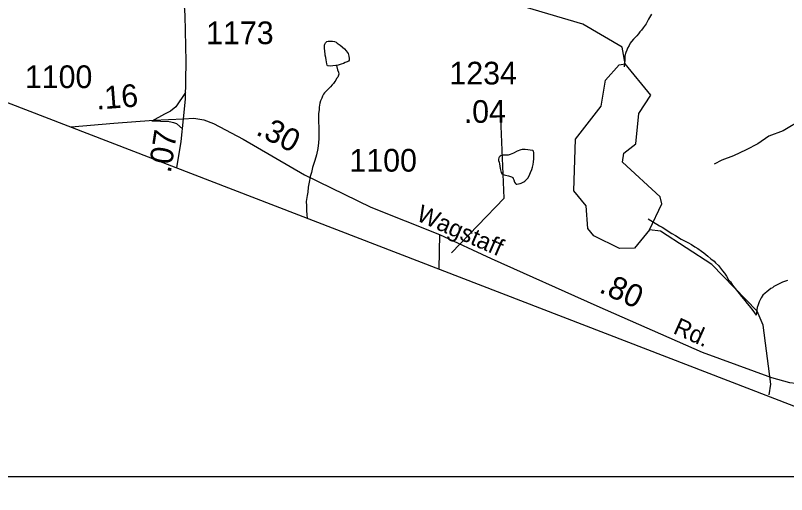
# Model space of a CAD drawing. Extents: x 2001466 to 2224147, y 644118 to 847247.
# Drawn here: x 2043849 to 2048097, y 658077 to 660715 of the extents above; entities that cross this region are included whole.
import ezdxf

# ---------------------------------------------------------------- set-up
doc = ezdxf.new("R2010")
doc.units = 0
for name, color, linetype in [('Exist Boundary Political CountyLine', 7, 'Continuous'), ('Exist Hydrographic Creek Single Shore', 7, 'Continuous'), ('Exist Hydrographic Misc Water Feature', 7, 'Continuous'), ('Exist Hydrographic Pond Under 1500 Sq Ft', 7, 'Continuous'), ('Exist Road Non-System Type 51', 7, 'Continuous'), ('Exist Road Secondary Mileage Hundredths English Label', 7, 'Continuous'), ('Exist Road Secondary Type 51 Attributed', 7, 'Continuous'), ('Exist Road Secondary Type 51 Label', 7, 'Continuous'), ('Exist Road Secondary Type 51 Number Label', 7, 'Continuous'), ('Map Preparation Inset Cut Line', 7, 'Continuous')]:
    doc.layers.add(name, color=color, linetype=linetype)

msp = doc.modelspace()

# ---------------------------------------------------------------- linework, layer by layer
at = {"layer": 'Exist Boundary Political CountyLine'}
msp.add_lwpolyline([(2025347, 667357.1), (2026293.9, 666990.5), (2073692.9, 648709.4), (2076162.7, 647794.5), (2078580.1, 646988.2), (2083338.8, 645254.9), (2086621.1, 644117.9)], dxfattribs=at)
at = {"layer": 'Exist Hydrographic Creek Single Shore'}
for points in [[(2047208.2, 660449.1), (2047192.2, 660541.3), (2046975.3, 660667.1), (2046316.2, 660864.2), (2046191.2, 660971.7), (2046174.1, 661182.1), (2046331.2, 661815.3), (2046331.2, 662064.7), (2046239.1, 662148.6), (2046005.2, 662264.9), (2045997.2, 662304.5)], [(2048000.7, 658625.7), (2048011.2, 658684.1), (2047969.2, 659009.8), (2047936.2, 659085.9), (2047685.2, 659343.6), (2047402.2, 659526.5), (2047343.1, 659534.2)]]:
    msp.add_lwpolyline(points, dxfattribs=at)
at = {"layer": 'Exist Hydrographic Misc Water Feature'}
for points in [[(2047353.4, 660722.6), (2047337.4, 660694.6), (2047329.4, 660680.5), (2047323.5, 660668.5), (2047313.4, 660654.5), (2047307.5, 660646.5), (2047297.6, 660634.5), (2047289.6, 660624.4), (2047281.6, 660614.5), (2047271.6, 660602.5), (2047261.5, 660592.5), (2047253.7, 660584.4), (2047243.7, 660572.4), (2047235.7, 660562.4), (2047229.7, 660550.4), (2047221.8, 660534.4), (2047217.6, 660524.4), (2047211.7, 660510.3), (2047205.8, 660492.3)], [(2045618.2, 660439.3), (2045614.1, 660439.3), (2045598.1, 660437.3), (2045582.2, 660435.3), (2045572.1, 660437.3), (2045568.2, 660437.3), (2045566.2, 660441.3), (2045564.1, 660449.3), (2045560.2, 660471.2), (2045558.2, 660483.2), (2045556.1, 660497.2), (2045556.1, 660501.2), (2045552, 660535.2), (2045552, 660543.2), (2045552, 660551.2), (2045553.9, 660557.2), (2045558, 660565.2), (2045563.9, 660571.2), (2045571.9, 660573.3), (2045584, 660573.3), (2045595.9, 660573.3), (2045605.9, 660571.3), (2045616, 660567.3), (2045621.9, 660563.3), (2045637.9, 660551.4), (2045662.1, 660531.4), (2045672, 660519.5), (2045682, 660505.5), (2045686.1, 660491.5), (2045688.2, 660477.5), (2045688.2, 660469.5), (2045684.3, 660463.5), (2045676.3, 660459.5), (2045666.2, 660455.5), (2045656.2, 660451.4), (2045644.3, 660447.4), (2045626.2, 660441.4), (2045618.2, 660439.3)], [(2047205.8, 660492.3), (2047205.8, 660484.3), (2047205.8, 660476.3), (2047205.8, 660466.3), (2047203.9, 660452.3), (2047201.9, 660432.3)], [(2045618.2, 660439.3), (2045624.2, 660415.4), (2045628.3, 660403.4), (2045630.3, 660391.4), (2045628.3, 660385.4), (2045624.4, 660375.4), (2045618.2, 660367.3), (2045614.3, 660359.3), (2045608.4, 660351.3), (2045600.4, 660341.3), (2045594.5, 660333.3), (2045584.4, 660321.3), (2045572.5, 660309.3), (2045564.5, 660301.3), (2045552.4, 660289.3), (2045546.5, 660281.3), (2045540.5, 660271.2), (2045536.6, 660259.2), (2045530.5, 660245.2), (2045526.6, 660231.2), (2045522.7, 660209.2), (2045522.7, 660197.2), (2045518.6, 660173.2), (2045518.6, 660149.2), (2045518.8, 660123.2), (2045520.8, 660105.2), (2045520.8, 660083.2), (2045520.8, 660059.2), (2045520.8, 660037.3), (2045519, 660013.3), (2045515.1, 659983.3), (2045507.1, 659947.2), (2045499.1, 659917.2), (2045485.4, 659877.2), (2045479.2, 659851.2), (2045473.3, 659829.2), (2045469.4, 659807.2), (2045461.4, 659769.2), (2045459.5, 659741.2), (2045455.6, 659723.2), (2045451.5, 659691.2), (2045451.7, 659667.2), (2045451.7, 659643.2), (2045453.8, 659615.2), (2045456.2, 659599.9)], [(2047343.1, 659534.2), (2047410.2, 659677.3), (2047401.2, 659716.8), (2047193.2, 659908), (2047201.2, 659957.1), (2047267.1, 660008.3), (2047284.1, 660175.2), (2047350.1, 660275.6), (2047208.2, 660449.1)], [(2046632.8, 659975.4), (2046613, 659967.3), (2046592.9, 659957.3), (2046575, 659949.2), (2046562.9, 659945.2), (2046554.9, 659945.2), (2046544.9, 659945.2), (2046534.8, 659945.2), (2046525, 659943.2), (2046518.8, 659941.1), (2046514.9, 659935.1), (2046512.9, 659931.1), (2046510.8, 659923.1), (2046511, 659917.1), (2046513.1, 659907.1), (2046515.1, 659897.2), (2046517, 659885.2), (2046519, 659873.2), (2046521.1, 659865.2), (2046525, 659851.2), (2046529.1, 659845.1), (2046535.2, 659839.1), (2046541.2, 659837.2), (2046549.2, 659835.3), (2046565.2, 659831.3), (2046571.1, 659829.3), (2046581.2, 659827.3), (2046585.1, 659825.3), (2046589.2, 659823.3), (2046591.2, 659817.3), (2046595.1, 659809.3), (2046599.2, 659797.3), (2046603.1, 659789.3), (2046607.2, 659785.4), (2046611.1, 659785.4), (2046621.2, 659787.4), (2046629.1, 659789.4), (2046635.1, 659791.4), (2046649.2, 659799.4), (2046655.2, 659803.4), (2046663.2, 659809.4), (2046671.2, 659819.4), (2046679.2, 659831.5), (2046687, 659849.5), (2046693.1, 659867.5), (2046697, 659879.5), (2046701.1, 659893.5), (2046703, 659909.5), (2046704.8, 659925.5), (2046704.8, 659947.5), (2046704.8, 659959.5), (2046702.8, 659967.5), (2046698.9, 659971.5), (2046684.7, 659973.4), (2046672.8, 659975.4), (2046656.8, 659977.4), (2046640.8, 659977.4), (2046632.8, 659975.4)], [(2047335.3, 659594.8), (2047397.5, 659556.9), (2047411.4, 659548.9), (2047465.6, 659515), (2047485.4, 659503.1), (2047517.4, 659483.1), (2047553.7, 659465.2), (2047573.6, 659453.2), (2047591.7, 659441.2), (2047607.7, 659431.3), (2047629.6, 659417.3), (2047641.7, 659407.3), (2047663.8, 659389.4), (2047679.8, 659375.4), (2047697.7, 659361.4), (2047705.7, 659353.4), (2047721.7, 659337.5), (2047743.8, 659309.6), (2047755.9, 659295.6), (2047766, 659279.6), (2047777.9, 659259.6), (2047788.1, 659247.6), (2047800, 659229.7), (2047821.9, 659201.7), (2047836.1, 659183.8), (2047848.2, 659167.8), (2047860.1, 659153.8), (2047880.2, 659129.8), (2047892.1, 659115.9), (2047912.2, 659089.9), (2047930.2, 659064)], [(2048101.8, 659256.3), (2048075.8, 659246.2), (2048050, 659234.1), (2048038.1, 659228.1), (2048028, 659222.1), (2048020, 659216.1), (2048010, 659212.1), (2047988, 659194), (2047980, 659186), (2047966.1, 659174), (2047958.1, 659160), (2047952.1, 659150), (2047946.2, 659138), (2047940, 659122), (2047936.2, 659107.9), (2047934.3, 659093.9), (2047930.2, 659064)]]:
    msp.add_lwpolyline(points, dxfattribs=at)
at = {"layer": 'Exist Hydrographic Pond Under 1500 Sq Ft'}
for points in [[(2046993.1, 659666), (2046926.1, 659749.4), (2046934.3, 660034.7), (2047075.1, 660215.6), (2047100.2, 660359.4), (2047175.2, 660443.2), (2047208.2, 660449.1)], [(2047343.1, 659534.2), (2047260.1, 659434.3), (2047177, 659432.7), (2047035.2, 659501.2), (2047002.1, 659541.3), (2046993.1, 659666)]]:
    msp.add_lwpolyline(points, dxfattribs=at)
at = {"layer": 'Exist Road Non-System Type 51'}
for points in [[(2048431, 660305.1), (2048299.2, 660217.8), (2048183.6, 660142.2), (2048078.4, 660080.3), (2047999.8, 660049.9), (2047938.9, 660009.1), (2047874.2, 659974.4), (2047805.6, 659941.8), (2047741.1, 659919.1), (2047698.6, 659896)], [(2044786.4, 660291.5), (2044733.1, 660212.2), (2044702.6, 660188.8), (2044670.2, 660171.5), (2044601.1, 660133.3)], [(2044769.6, 660090.4), (2044739.1, 660118.1), (2044721.3, 660124.5), (2044695.4, 660129), (2044601.1, 660133.3)]]:
    msp.add_lwpolyline(points, dxfattribs=at)
at = {"layer": 'Exist Road Secondary Type 51 Attributed'}
for points in [[(2044775.1, 660145.1), (2044785.7, 660253.9), (2044789.4, 660461.9), (2044784.6, 660715.5), (2044777.2, 660821.1), (2044744.5, 660923.5), (2044685.9, 661063), (2044602.6, 661252.1), (2044562.7, 661341.9)], [(2044155.9, 660101.4), (2044392, 660121.8), (2044610.5, 660138.7), (2044775.1, 660145.1)], [(2044738.1, 659876.9), (2044762.5, 660020.4), (2044775.1, 660145.1)], [(2044775.1, 660145.1), (2044832.7, 660149.3), (2044886.5, 660139.8), (2044940.3, 660120.8), (2045103.9, 660034.1), (2045441.7, 659836.6), (2045806.9, 659659.2), (2046185.3, 659508.1)], [(2046185.3, 659508.1), (2046181.7, 659320.1)], [(2046185.3, 659508.1), (2046469.3, 659377.1), (2047052, 659116.2), (2047633, 658861.7), (2048014.6, 658721.2), (2048112.8, 658694.8), (2048217.3, 658683.1), (2048334.4, 658695.8), (2048452.7, 658729.6), (2048709.7, 658890.2), (2048969.4, 659082.4), (2049065.9, 659158.5), (2049156.7, 659236.6), (2049255.9, 659293.7), (2049373.1, 659329.6), (2049528.3, 659343.3), (2049868.7, 659315.9), (2049986.1, 659304.2), (2050076.9, 659300)]]:
    msp.add_lwpolyline(points, dxfattribs=at)
at = {"layer": 'Exist Road Secondary Type 51 Number Label'}
msp.add_lwpolyline([(2046250.7, 659408.5), (2046541.5, 659708.6), (2046522.7, 660149.4)], dxfattribs=at)
at = {"layer": 'Map Preparation Inset Cut Line'}
msp.add_lwpolyline([(2049181, 658173.9), (2029908.9, 658173.9), (2029908.9, 665546.5)], dxfattribs=at)

# ---------------------------------------------------------------- texts
at = {"layer": 'Exist Road Secondary Mileage Hundredths English Label'}
for s, rotation, p in [('.16', 4.3582, (2044297.1, 660196.4)), ('.04', 0.7288, (2046319.6, 660122.6)), ('.30', 332.9558, (2045168.4, 660062)), ('.07', 81.3099, (2044704.4, 659843.9)), ('.80', 336.0028, (2047059, 659193.2))]:
    msp.add_text(s, height=125, rotation=rotation, dxfattribs=at).set_placement(p)
at = {"layer": 'Exist Road Secondary Type 51 Label'}
for s, rotation, p in [('Wagstaff', 336.272, (2046051.7, 659588.9)), ('Rd.', 336.0028, (2047467.3, 658967.1))]:
    msp.add_text(s, height=95, rotation=rotation, dxfattribs=at).set_placement(p)
at = {"layer": 'Exist Road Secondary Type 51 Number Label'}
for s, p in [('1173', (2044899.6, 660556.9)), ('1100', (2043901, 660315.2)), ('1234', (2046240, 660335)), ('1100', (2045689.1, 659855.1))]:
    msp.add_text(s, height=125, dxfattribs=at).set_placement(p)

doc.saveas('drawing.dxf')
